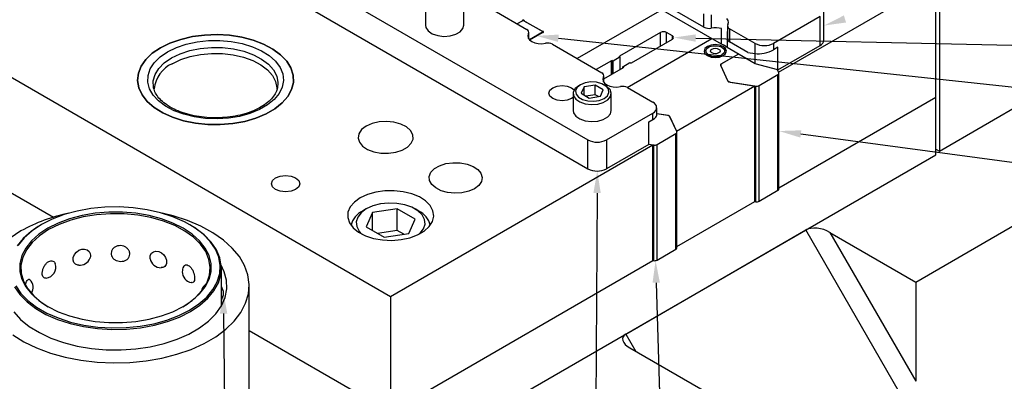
# Model space of a CAD drawing. Header units: inches. Extents: x 1880 to 2363, y -453 to -54.
# Tile 897 of 1056: x 2072.39 to 2079.35, y -72.06 to -69.5. Entities that reach past the tile are written whole.
import ezdxf

# ---------------------------------------------------------------- set-up
doc = ezdxf.new("R2010")
doc.units = ezdxf.units.IN
doc.header["$LTSCALE"] = 0.5
doc.header["$MEASUREMENT"] = 0
for name, color, linetype in [('DIE-M-S', 8, 'Continuous'), ('DIE-M-S2', 1, 'Continuous'), ('DIE-M-S3', 8, 'Continuous'), ('DSS-M-S', 53, 'Continuous'), ('RAI-M-S', 8, 'Continuous'), ('SID-M-S', 105, 'Continuous'), ('SVD-M-S', 8, 'Continuous')]:
    doc.layers.add(name, color=color, linetype=linetype)

msp = doc.modelspace()

# ---------------------------------------------------------------- linework, layer by layer
at = {"layer": 'DIE-M-S', "linetype": 'Continuous', "lineweight": 25}
for p, q in [((2067.86449, -67.32945), (2075.01687, -71.45843)), ((2067.86449, -68.14599), (2072.63336, -70.899)), ((2077.75928, -69.87527), (2078.8706, -69.23372)), ((2078.8706, -70.05026), (2078.8706, -69.23372)), ((2076.93313, -69.43374), (2076.33558, -69.7787)), ((2075.94604, -69.51373), (2075.91132, -69.53378)), ((2075.94818, -69.50977), (2075.94779, -69.51114)), ((2075.9478, -69.51272), (2075.9478, -69.51128)), ((2075.94946, -69.50859), (2075.94818, -69.50977)), ((2075.95143, -69.5078), (2075.94946, -69.50859)), ((2075.95379, -69.50753), (2075.95143, -69.5078)), ((2075.95614, -69.5078), (2075.95379, -69.50753)), ((2075.95812, -69.50859), (2075.95614, -69.5078)), ((2075.9594, -69.50977), (2075.95812, -69.50859)), ((2075.95978, -69.51114), (2075.9594, -69.50977)), ((2075.95978, -69.51128), (2075.95978, -69.51272)), ((2076.08746, -69.58643), (2075.96154, -69.51373)), ((2076.09196, -69.58744), (2076.09196, -69.58902)), ((2076.09433, -69.58766), (2076.09196, -69.58744)), ((2076.09636, -69.5884), (2076.09433, -69.58766)), ((2076.09773, -69.58954), (2076.09636, -69.5884)), ((2076.09821, -69.5909), (2076.09773, -69.58954)), ((2076.09773, -69.59226), (2076.09821, -69.5909)), ((2073.53317, -69.643), (2073.45726, -69.6695)), ((2073.61546, -69.62389), (2073.53317, -69.643)), ((2073.70199, -69.61263), (2073.61546, -69.62389)), ((2073.79053, -69.60954), (2073.70199, -69.61263)), ((2073.87879, -69.61469), (2073.79053, -69.60954)), ((2073.96447, -69.62794), (2073.87879, -69.61469)), ((2074.04536, -69.64896), (2073.96447, -69.62794)), ((2074.11936, -69.67719), (2074.04536, -69.64896)), ((2075.99934, -69.64625), (2076.08746, -69.59537)), ((2076.09196, -69.59436), (2076.09433, -69.59414)), ((2076.09433, -69.59414), (2076.09636, -69.5934)), ((2076.09636, -69.5934), (2076.09773, -69.59226)), ((2076.68906, -69.98285), (2077.28669, -69.63784)), ((2073.38969, -69.70267), (2073.33222, -69.74168)), ((2073.45726, -69.6695), (2073.38969, -69.70267)), ((2074.18456, -69.71192), (2074.11936, -69.67719)), ((2074.23926, -69.75223), (2074.18456, -69.71192)), ((2077.23845, -69.70815), (2077.23243, -69.72561)), ((2077.23243, -69.72561), (2077.23845, -69.74306)), ((2077.25557, -69.69336), (2077.23845, -69.70815)), ((2077.2812, -69.68347), (2077.25557, -69.69336)), ((2077.31143, -69.68), (2077.2812, -69.68347)), ((2077.34167, -69.68347), (2077.31143, -69.68)), ((2077.3673, -69.69336), (2077.34167, -69.68347)), ((2077.38442, -69.70815), (2077.3673, -69.69336)), ((2077.39043, -69.72561), (2077.38442, -69.70815)), ((2077.38442, -69.74306), (2077.39043, -69.72561)), ((2073.28633, -69.7855), (2073.25321, -69.83301)), ((2073.33222, -69.74168), (2073.28633, -69.7855)), ((2074.28206, -69.79708), (2074.23926, -69.75223)), ((2074.31184, -69.84531), (2074.28206, -69.79708)), ((2077.23845, -69.74306), (2077.25557, -69.75786)), ((2077.25557, -69.75786), (2077.2812, -69.76774)), ((2077.2812, -69.76774), (2077.31143, -69.77121)), ((2077.31143, -69.77121), (2077.34167, -69.76774)), ((2077.34167, -69.76774), (2077.3673, -69.75786)), ((2077.47584, -69.74704), (2077.35034, -69.81949)), ((2077.3673, -69.75786), (2077.38442, -69.74306)), ((2073.25321, -69.83301), (2073.23372, -69.88296)), ((2074.32782, -69.89568), (2074.31184, -69.84531)), ((2077.34775, -69.82506), (2077.4008, -69.93935)), ((2077.35034, -69.82174), (2077.35034, -69.81949)), ((2077.75928, -69.87527), (2077.75111, -69.85766)), ((2073.23372, -69.88296), (2073.22837, -69.93408)), ((2073.22837, -69.93408), (2073.23728, -69.98502)), ((2074.32961, -69.94688), (2074.32782, -69.89568)), ((2073.23728, -69.98502), (2073.26024, -70.03449)), ((2074.29076, -70.04647), (2074.31715, -69.99758)), ((2074.31715, -69.99758), (2074.32961, -69.94688)), ((2077.03804, -70.29164), (2077.5919, -69.9719)), ((2077.40787, -69.94343), (2077.5919, -69.9719)), ((2077.5919, -70.78844), (2077.5919, -69.9719)), ((2073.26024, -70.03449), (2073.29665, -70.08118)), ((2074.25113, -70.09228), (2074.29076, -70.04647)), ((2077.76163, -70.69046), (2078.8706, -70.05026)), ((2073.29665, -70.08118), (2073.34555, -70.1239)), ((2073.34555, -70.1239), (2073.4057, -70.16154)), ((2074.13655, -70.17004), (2074.19928, -70.13383)), ((2074.19928, -70.13383), (2074.25113, -70.09228)), ((2073.4057, -70.16154), (2073.47553, -70.19312)), ((2073.47553, -70.19312), (2073.55322, -70.21783)), ((2073.98523, -70.22285), (2074.06458, -70.19997)), ((2074.06458, -70.19997), (2074.13655, -70.17004)), ((2076.98165, -70.18132), (2076.89807, -70.16839)), ((2076.98165, -70.18235), (2076.98165, -70.18132)), ((2076.98872, -70.1854), (2077.03804, -70.29164)), ((2076.98872, -70.18701), (2076.98872, -70.1854)), ((2073.55322, -70.21783), (2073.63678, -70.23502)), ((2073.63678, -70.23502), (2073.72403, -70.24425)), ((2073.72403, -70.24425), (2073.81272, -70.24528)), ((2073.81272, -70.24528), (2073.90054, -70.23808)), ((2073.90054, -70.23808), (2073.98523, -70.22285)), ((2074.81154, -70.2807), (2074.79206, -70.30922)), ((2074.84363, -70.25627), (2074.81154, -70.2807)), ((2074.88595, -70.23775), (2074.84363, -70.25627)), ((2074.93535, -70.2265), (2074.88595, -70.23775)), ((2074.98817, -70.22337), (2074.93535, -70.2265)), ((2075.04051, -70.22858), (2074.98817, -70.22337)), ((2075.08847, -70.24174), (2075.04051, -70.22858)), ((2075.12849, -70.26189), (2075.08847, -70.24174)), ((2075.15762, -70.28752), (2075.12849, -70.26189)), ((2074.79206, -70.30922), (2074.78663, -70.33972)), ((2074.78663, -70.33972), (2074.79565, -70.36993)), ((2075.17368, -70.31675), (2075.15762, -70.28752)), ((2075.16292, -70.37717), (2075.17549, -70.34738)), ((2075.17549, -70.34738), (2075.17368, -70.31675)), ((2074.79565, -70.36993), (2074.81846, -70.39761)), ((2074.81846, -70.39761), (2074.85336, -70.42072)), ((2074.85336, -70.42072), (2074.89777, -70.43753)), ((2075.01687, -71.45843), (2076.87065, -70.38827)), ((2075.05305, -70.44059), (2075.09934, -70.42557)), ((2075.09934, -70.42557), (2075.13689, -70.40389)), ((2075.13689, -70.40389), (2075.16292, -70.37717)), ((2076.84121, -70.38371), (2076.87065, -70.38827)), ((2076.87065, -71.20481), (2076.87065, -70.38827)), ((2074.89777, -70.43753), (2074.94838, -70.44681)), ((2074.94838, -70.44681), (2075.00146, -70.44785)), ((2075.00146, -70.44785), (2075.05305, -70.44059)), ((2075.30206, -70.58191), (2075.32709, -70.55621)), ((2075.32709, -70.55621), (2075.3632, -70.53537)), ((2075.3632, -70.53537), (2075.40771, -70.52092)), ((2075.40771, -70.52092), (2075.45732, -70.51394)), ((2075.45732, -70.51394), (2075.50835, -70.51495)), ((2075.50835, -70.51495), (2075.55702, -70.52386)), ((2075.55702, -70.52386), (2075.59972, -70.54003)), ((2075.59972, -70.54003), (2075.63328, -70.56225)), ((2075.63328, -70.56225), (2075.65521, -70.58887)), ((2074.18156, -70.64023), (2074.20335, -70.62141)), ((2074.20335, -70.62141), (2074.23595, -70.60883)), ((2074.23595, -70.60883), (2074.27441, -70.60442)), ((2074.27441, -70.60442), (2074.31287, -70.60883)), ((2074.31287, -70.60883), (2074.34547, -70.62141)), ((2074.34547, -70.62141), (2074.36726, -70.64023)), ((2075.28997, -70.61055), (2075.30206, -70.58191)), ((2075.29172, -70.64001), (2075.28997, -70.61055)), ((2075.65521, -70.58887), (2075.66388, -70.61792)), ((2075.66388, -70.61792), (2075.65866, -70.64724)), ((2074.17391, -70.66244), (2074.18156, -70.64023)), ((2074.18156, -70.68464), (2074.17391, -70.66244)), ((2074.20335, -70.70346), (2074.18156, -70.68464)), ((2074.23595, -70.71604), (2074.20335, -70.70346)), ((2074.34547, -70.70346), (2074.31287, -70.71604)), ((2074.36726, -70.68464), (2074.34547, -70.70346)), ((2074.36726, -70.64023), (2074.37491, -70.66244)), ((2074.37491, -70.66244), (2074.36726, -70.68464)), ((2075.30717, -70.6681), (2075.29172, -70.64001)), ((2075.33517, -70.69275), (2075.30717, -70.6681)), ((2075.37366, -70.71212), (2075.33517, -70.69275)), ((2075.60907, -70.69815), (2075.56839, -70.71596)), ((2075.63993, -70.67467), (2075.60907, -70.69815)), ((2075.65866, -70.64724), (2075.63993, -70.67467)), ((2074.27441, -70.72045), (2074.23595, -70.71604)), ((2074.31287, -70.71604), (2074.27441, -70.72045)), ((2074.80156, -70.76265), (2074.76031, -70.79228)), ((2074.85288, -70.73883), (2074.80156, -70.76265)), ((2074.91187, -70.72195), (2074.85288, -70.73883)), ((2074.97577, -70.71277), (2074.91187, -70.72195)), ((2075.04159, -70.71174), (2074.97577, -70.71277)), ((2075.10625, -70.71891), (2075.04159, -70.71174)), ((2075.16674, -70.73393), (2075.10625, -70.71891)), ((2075.22021, -70.7561), (2075.16674, -70.73393)), ((2075.26418, -70.7844), (2075.22021, -70.7561)), ((2075.41977, -70.72478), (2075.37366, -70.71212)), ((2075.47009, -70.72979), (2075.41977, -70.72478)), ((2075.52089, -70.72678), (2075.47009, -70.72979)), ((2075.56839, -70.71596), (2075.52089, -70.72678)), ((2074.73105, -70.82633), (2074.71516, -70.86322)), ((2074.76031, -70.79228), (2074.73105, -70.82633)), ((2075.29659, -70.81748), (2075.26418, -70.7844)), ((2075.31592, -70.85382), (2075.29659, -70.81748)), ((2077.04038, -71.10683), (2077.5919, -70.78844)), ((2074.71516, -70.86322), (2074.71338, -70.90121)), ((2074.71338, -70.90121), (2074.72579, -70.93854)), ((2075.31237, -70.92937), (2075.32126, -70.89171)), ((2075.32126, -70.89171), (2075.31592, -70.85382)), ((2074.72579, -70.93854), (2074.7518, -70.97346)), ((2074.7518, -70.97346), (2074.79022, -71.00433)), ((2075.2542, -70.99708), (2075.28967, -70.96505)), ((2075.28967, -70.96505), (2075.31237, -70.92937)), ((2074.79022, -71.00433), (2074.83923, -71.02972)), ((2074.83923, -71.02972), (2074.89655, -71.04843)), ((2074.89655, -71.04843), (2074.95949, -71.05958)), ((2075.09036, -71.05754), (2075.15217, -71.04443)), ((2075.15217, -71.04443), (2075.20764, -71.02396)), ((2075.20764, -71.02396), (2075.2542, -70.99708)), ((2074.95949, -71.05958), (2075.02512, -71.06267)), ((2075.02512, -71.06267), (2075.09036, -71.05754)), ((2075.01687, -72.27497), (2076.87065, -71.20481)), ((2075.01687, -71.45843), (2075.01687, -72.27497)), ((2074.01721, -71.69788), (2075.01687, -72.27497))]:
    msp.add_line(p, q, dxfattribs=at)
for centre, radius, start, end in [((2075.94486, -69.51104), 0.00294, 293.766189, 358.176454), ((2075.96272, -69.51104), 0.00294, 181.823546, 246.233811), ((2076.09157, -69.57868), 0.00877, 242.086453, 272.549483), ((2076.09157, -69.60312), 0.00877, 87.450517, 117.913547), ((2077.3519, -69.8236), 0.0044, 110.742075, 199.461002), ((2077.40842, -69.93432), 0.00913, 213.438879, 266.566498), ((2076.98111, -70.19043), 0.00913, 33.438879, 86.566498)]:
    msp.add_arc(centre, radius, start, end, dxfattribs=at)
at = {"layer": 'DIE-M-S2', "linetype": 'Continuous', "lineweight": 25}
for p, q in [((2076.93313, -69.43374), (2076.33558, -69.7787)), ((2075.95379, -69.50926), (2075.91132, -69.53378)), ((2075.95379, -69.50926), (2075.91132, -69.53378)), ((2076.09521, -69.5909), (2075.95379, -69.50926)), ((2076.09521, -69.5909), (2075.95379, -69.50926)), ((2076.09521, -69.5909), (2075.99934, -69.64625)), ((2076.09521, -69.5909), (2075.99934, -69.64625)), ((2076.09521, -69.5909), (2076.09521, -69.5939)), ((2076.09521, -69.5909), (2076.09521, -69.5939)), ((2076.92462, -69.59442), (2076.63541, -69.76137)), ((2076.68906, -69.98285), (2077.28669, -69.63784)), ((2076.71915, -69.80971), (2077.00836, -69.64276)), ((2076.92462, -69.6911), (2076.92462, -69.59442)), ((2077.00836, -69.61827), (2076.96704, -69.59442)), ((2076.96704, -69.66661), (2076.96704, -69.59442)), ((2077.00836, -69.64276), (2077.00836, -69.61827)), ((2076.57884, -69.79403), (2076.47049, -69.85658)), ((2076.57884, -69.89071), (2076.57884, -69.79403)), ((2076.58945, -69.79607), (2076.58591, -69.79403)), ((2076.58591, -69.88663), (2076.58591, -69.79403)), ((2076.63895, -69.7675), (2076.58945, -69.79607)), ((2076.58945, -69.88459), (2076.58945, -69.79607)), ((2076.63541, -69.76545), (2076.63541, -69.76137)), ((2076.63541, -69.76545), (2076.63895, -69.7675)), ((2076.63895, -69.85602), (2076.63895, -69.7675)), ((2077.47584, -69.74704), (2077.35646, -69.81595)), ((2076.52454, -69.92206), (2076.66258, -69.84237)), ((2076.65905, -69.83625), (2076.70854, -69.80767)), ((2076.66258, -69.83829), (2076.65905, -69.83625)), ((2076.65905, -69.84441), (2076.65905, -69.83625)), ((2076.66258, -69.84237), (2076.66258, -69.83829)), ((2076.70854, -69.80767), (2076.71208, -69.80971)), ((2077.34914, -69.82616), (2077.34914, -69.82806)), ((2077.34999, -69.82989), (2077.39856, -69.93452)), ((2077.76078, -69.87849), (2077.75111, -69.85766)), ((2077.62163, -69.96903), (2077.75431, -69.89243)), ((2077.75431, -70.70897), (2077.75431, -69.89243)), ((2077.76163, -70.69877), (2077.76163, -69.88223)), ((2077.41623, -69.94473), (2077.59748, -69.97276)), ((2077.59748, -70.7893), (2077.59748, -69.97276)), ((2077.62163, -70.78557), (2077.62163, -69.96903)), ((2076.97329, -70.18002), (2076.89807, -70.16839)), ((2077.03953, -70.29486), (2076.99097, -70.19023)), ((2076.90038, -70.3854), (2077.03306, -70.3088)), ((2077.03306, -71.12534), (2077.03306, -70.3088)), ((2077.04038, -71.11514), (2077.04038, -70.2986)), ((2076.84121, -70.38371), (2076.87623, -70.38913)), ((2076.87623, -71.20567), (2076.87623, -70.38913)), ((2076.90038, -71.20194), (2076.90038, -70.3854)), ((2077.62163, -70.78557), (2077.75431, -70.70897)), ((2077.5919, -70.78844), (2077.59748, -70.7893)), ((2076.90038, -71.20194), (2077.03306, -71.12534)), ((2076.87065, -71.20481), (2076.87623, -71.20567))]:
    msp.add_line(p, q, dxfattribs=at)
for centre, radius, start, end in [((2076.94583, -69.63536), 0.04611, 62.609672, 117.390328), ((2077.00371, -69.63051), 0.0131, 290.783421, 69.216579), ((2076.58238, -69.80085), 0.00769, 62.609672, 117.390328), ((2076.63618, -69.76341), 0.00218, 110.783421, 249.216579), ((2076.66181, -69.84033), 0.00218, 290.783421, 69.216579), ((2076.71561, -69.80289), 0.00769, 242.609672, 297.390328), ((2077.36036, -69.82623), 0.01099, 110.742075, 199.461002), ((2077.4176, -69.92195), 0.02282, 213.438879, 266.566498), ((2077.75042, -69.88215), 0.01099, 290.742075, 19.461002), ((2077.60399, -69.93494), 0.03838, 260.228903, 297.357175), ((2076.97192, -70.20281), 0.02282, 33.438879, 86.566498), ((2077.02917, -70.29852), 0.01099, 290.742075, 19.461002), ((2076.88274, -70.35131), 0.03838, 260.228903, 297.357175), ((2077.74907, -70.69748), 0.01263, 294.525062, 354.154797), ((2077.60399, -70.75148), 0.03838, 260.228903, 297.357175), ((2077.02782, -71.11385), 0.01263, 294.525062, 354.154797), ((2076.88274, -71.16785), 0.03838, 260.228903, 297.357175)]:
    msp.add_arc(centre, radius, start, end, dxfattribs=at)
at = {"layer": 'DIE-M-S3', "linetype": 'Continuous', "lineweight": 25}
for p, q in [((2067.86449, -68.14599), (2072.63336, -70.899)), ((2078.89535, -69.27937), (2078.89535, -70.432)), ((2077.24468, -69.72285), (2077.25269, -69.70709)), ((2077.24872, -69.73911), (2077.24468, -69.72285)), ((2077.25269, -69.70709), (2077.27132, -69.69468)), ((2077.27132, -69.69468), (2077.29721, -69.68785)), ((2077.27797, -69.72561), (2077.28052, -69.71821)), ((2077.28052, -69.733), (2077.27797, -69.72561)), ((2077.28052, -69.71821), (2077.28777, -69.71195)), ((2077.28777, -69.71195), (2077.29863, -69.70776)), ((2077.29721, -69.68785), (2077.32566, -69.68785)), ((2077.29863, -69.70776), (2077.31143, -69.70629)), ((2077.31143, -69.70629), (2077.32424, -69.70776)), ((2077.32424, -69.70776), (2077.3351, -69.71195)), ((2077.32566, -69.68785), (2077.35154, -69.69468)), ((2077.3351, -69.71195), (2077.34235, -69.71821)), ((2077.34235, -69.71821), (2077.3449, -69.72561)), ((2077.3449, -69.72561), (2077.34235, -69.733)), ((2077.35154, -69.69468), (2077.37018, -69.70709)), ((2077.37018, -69.70709), (2077.37819, -69.72285)), ((2077.37819, -69.72285), (2077.37414, -69.73911)), ((2077.26411, -69.75293), (2077.24872, -69.73911)), ((2077.28777, -69.73927), (2077.28052, -69.733)), ((2077.29863, -69.74346), (2077.28777, -69.73927)), ((2077.31143, -69.74493), (2077.29863, -69.74346)), ((2077.32424, -69.74346), (2077.31143, -69.74493)), ((2077.3351, -69.73927), (2077.32424, -69.74346)), ((2077.34235, -69.733), (2077.3351, -69.73927)), ((2077.37414, -69.73911), (2077.35876, -69.75293)), ((2078.89535, -70.432), (2079.79691, -69.91154)), ((2077.76163, -70.69046), (2078.8706, -70.05026)), ((2078.8706, -70.45853), (2078.8706, -70.05026)), ((2078.8706, -70.41771), (2078.89535, -70.432)), ((2075.01687, -72.68324), (2078.8706, -70.45853)), ((2077.04038, -71.10683), (2077.5919, -70.78844)), ((2075.01687, -72.27497), (2076.87065, -71.20481)), ((2074.01721, -71.69788), (2075.01687, -72.27497))]:
    msp.add_line(p, q, dxfattribs=at)
msp.add_arc((2077.31143, -69.66159), 0.10287, 242.609672, 297.390328, dxfattribs=at)
msp.add_open_spline([(2077.25832, -69.7592), (2077.25848, -69.75885), (2077.25921, -69.75724), (2077.26133, -69.75489), (2077.2632, -69.75357), (2077.26411, -69.75293)], degree=3, knots=[0, 0, 0, 0, 0.1254609, 0.5797622, 1, 1, 1, 1], dxfattribs=at)
at = {"layer": 'DSS-M-S', "linetype": 'Continuous', "lineweight": 25}
for p, q in [((2078.72918, -71.35658), (2082.97182, -68.90736)), ((2073.45726, -69.6695), (2073.53317, -69.643)), ((2073.53317, -69.643), (2073.61546, -69.62389)), ((2073.61546, -69.62389), (2073.70199, -69.61263)), ((2073.64866, -69.66106), (2073.72859, -69.65213)), ((2073.70199, -69.61263), (2073.79053, -69.60954)), ((2073.72859, -69.65213), (2073.80998, -69.65114)), ((2073.79053, -69.60954), (2073.87879, -69.61469)), ((2073.80998, -69.65114), (2073.8905, -69.65809)), ((2073.87879, -69.61469), (2073.96447, -69.62794)), ((2073.8905, -69.65809), (2073.96782, -69.67281)), ((2073.96447, -69.62794), (2074.04536, -69.64896)), ((2074.04536, -69.64896), (2074.11936, -69.67719)), ((2073.33222, -69.74168), (2073.38969, -69.70267)), ((2073.38969, -69.70267), (2073.45726, -69.6695)), ((2073.44003, -69.73173), (2073.50227, -69.70144)), ((2073.50227, -69.70144), (2073.57249, -69.67765)), ((2073.52817, -69.74486), (2073.59697, -69.72233)), ((2073.57249, -69.67765), (2073.64866, -69.66106)), ((2073.59697, -69.72233), (2073.67163, -69.70724)), ((2073.67163, -69.70724), (2073.74976, -69.7001)), ((2073.74976, -69.7001), (2073.82884, -69.70112)), ((2073.82884, -69.70112), (2073.90633, -69.71028)), ((2073.90633, -69.71028), (2073.97974, -69.72728)), ((2073.96782, -69.67281), (2074.03972, -69.69485)), ((2073.97974, -69.72728), (2074.04672, -69.75158)), ((2074.03972, -69.69485), (2074.10413, -69.72359)), ((2074.10413, -69.72359), (2074.1592, -69.75821)), ((2074.11936, -69.67719), (2074.18456, -69.71192)), ((2074.18456, -69.71192), (2074.23926, -69.75223)), ((2073.25321, -69.83301), (2073.28633, -69.7855)), ((2073.28633, -69.7855), (2073.33222, -69.74168)), ((2073.34635, -69.8082), (2073.38755, -69.76767)), ((2073.38755, -69.76767), (2073.44003, -69.73173)), ((2073.41675, -69.80918), (2073.46745, -69.77413)), ((2073.46745, -69.77413), (2073.52817, -69.74486)), ((2073.47321, -69.81518), (2073.53281, -69.78646)), ((2073.53281, -69.78646), (2073.60034, -69.76434)), ((2073.60034, -69.76434), (2073.67362, -69.74953)), ((2073.67362, -69.74953), (2073.7503, -69.74252)), ((2073.7503, -69.74252), (2073.82792, -69.74353)), ((2073.82792, -69.74353), (2073.90399, -69.75252)), ((2073.90399, -69.75252), (2073.97605, -69.76921)), ((2073.97605, -69.76921), (2074.04179, -69.79305)), ((2074.04179, -69.79305), (2074.09909, -69.82329)), ((2074.04672, -69.75158), (2074.10511, -69.78239)), ((2074.10511, -69.78239), (2074.15303, -69.81872)), ((2074.1592, -69.75821), (2074.20335, -69.7977)), ((2074.20335, -69.7977), (2074.2353, -69.84092)), ((2074.23926, -69.75223), (2074.28206, -69.79708)), ((2074.28206, -69.79708), (2074.31184, -69.84531)), ((2073.23372, -69.88296), (2073.25321, -69.83301)), ((2073.30215, -69.89831), (2073.31761, -69.85217)), ((2073.31761, -69.85217), (2073.34635, -69.8082)), ((2073.35159, -69.892), (2073.37772, -69.8489)), ((2073.37772, -69.8489), (2073.41675, -69.80918)), ((2074.09909, -69.82329), (2074.14613, -69.85895)), ((2074.14613, -69.85895), (2074.18138, -69.89889)), ((2074.15303, -69.81872), (2074.18894, -69.85941)), ((2074.18894, -69.85941), (2074.21169, -69.90314)), ((2074.2353, -69.84092), (2074.25414, -69.88665)), ((2074.31184, -69.84531), (2074.32782, -69.89568)), ((2073.22837, -69.93408), (2073.23372, -69.88296)), ((2073.23728, -69.98502), (2073.22837, -69.93408)), ((2073.30042, -69.9453), (2073.30215, -69.89831)), ((2073.33922, -69.9371), (2073.35159, -69.892)), ((2073.34099, -69.98275), (2073.33922, -69.9371)), ((2074.18138, -69.89889), (2074.2037, -69.94181)), ((2074.21169, -69.90314), (2074.22054, -69.94852)), ((2074.25932, -69.93355), (2074.25069, -69.98028)), ((2074.25414, -69.88665), (2074.25932, -69.93355)), ((2074.32782, -69.89568), (2074.32961, -69.94688)), ((2073.26024, -70.03449), (2073.23728, -69.98502)), ((2073.31247, -69.99178), (2073.30042, -69.9453)), ((2073.33796, -70.03642), (2073.31247, -69.99178)), ((2073.34166, -69.98599), (2073.34099, -69.98275)), ((2073.34309, -69.99198), (2073.34166, -69.98599)), ((2074.2037, -69.94181), (2074.2124, -69.98635)), ((2074.2124, -69.98635), (2074.21251, -69.99196)), ((2074.22054, -69.94852), (2074.2166, -69.98866)), ((2074.25069, -69.98028), (2074.22851, -70.0255)), ((2074.31715, -69.99758), (2074.29076, -70.04647)), ((2074.32961, -69.94688), (2074.31715, -69.99758)), ((2073.29665, -70.08118), (2073.26024, -70.03449)), ((2073.37614, -70.07793), (2073.33796, -70.03642)), ((2073.42593, -70.11511), (2073.37614, -70.07793)), ((2074.19341, -70.06791), (2074.1464, -70.10628)), ((2074.22851, -70.0255), (2074.19341, -70.06791)), ((2074.29076, -70.04647), (2074.25113, -70.09228)), ((2073.34555, -70.1239), (2073.29665, -70.08118)), ((2073.4057, -70.16154), (2073.34555, -70.1239)), ((2073.48589, -70.1469), (2073.42593, -70.11511)), ((2073.55429, -70.17239), (2073.48589, -70.1469)), ((2074.08883, -70.13951), (2074.02237, -70.16665)), ((2074.1464, -70.10628), (2074.08883, -70.13951)), ((2074.19928, -70.13383), (2074.13655, -70.17004)), ((2074.25113, -70.09228), (2074.19928, -70.13383)), ((2073.47553, -70.19312), (2073.4057, -70.16154)), ((2073.55322, -70.21783), (2073.47553, -70.19312)), ((2073.62917, -70.19083), (2073.55429, -70.17239)), ((2073.70838, -70.20171), (2073.62917, -70.19083)), ((2073.78962, -70.2047), (2073.70838, -70.20171)), ((2073.87058, -70.19972), (2073.78962, -70.2047)), ((2073.94891, -70.18691), (2073.87058, -70.19972)), ((2074.02237, -70.16665), (2073.94891, -70.18691)), ((2074.06458, -70.19997), (2073.98523, -70.22285)), ((2074.13655, -70.17004), (2074.06458, -70.19997)), ((2073.63678, -70.23502), (2073.55322, -70.21783)), ((2073.72403, -70.24425), (2073.63678, -70.23502)), ((2073.81272, -70.24528), (2073.72403, -70.24425)), ((2073.90054, -70.23808), (2073.81272, -70.24528)), ((2073.98523, -70.22285), (2073.90054, -70.23808)), ((2072.89709, -70.83831), (2072.8008, -70.85595)), ((2072.99664, -70.8284), (2072.89709, -70.83831)), ((2073.0976, -70.82641), (2072.99664, -70.8284)), ((2073.19809, -70.83237), (2073.0976, -70.82641)), ((2073.29624, -70.84618), (2073.19809, -70.83237)), ((2072.6251, -70.91298), (2072.54896, -70.95131)), ((2072.70957, -70.881), (2072.6251, -70.91298)), ((2072.7478, -70.91034), (2072.66652, -70.9405)), ((2072.8008, -70.85595), (2072.70957, -70.881)), ((2072.83568, -70.88717), (2072.7478, -70.91034)), ((2072.84469, -70.89653), (2072.75548, -70.91954)), ((2072.92839, -70.87146), (2072.83568, -70.88717)), ((2072.93876, -70.88127), (2072.84469, -70.89653)), ((2073.02402, -70.86352), (2072.92839, -70.87146)), ((2073.03567, -70.87408), (2072.93876, -70.88127)), ((2073.12064, -70.86352), (2073.02402, -70.86352)), ((2073.13337, -70.87511), (2073.03567, -70.87408)), ((2073.21627, -70.87146), (2073.12064, -70.86352)), ((2073.22976, -70.88434), (2073.13337, -70.87511)), ((2073.30897, -70.88717), (2073.21627, -70.87146)), ((2073.3228, -70.90158), (2073.22976, -70.88434)), ((2073.39021, -70.86758), (2073.29624, -70.84618)), ((2073.39686, -70.91034), (2073.30897, -70.88717)), ((2073.4105, -70.92645), (2073.3228, -70.90158)), ((2073.47827, -70.89616), (2073.39021, -70.86758)), ((2073.47814, -70.9405), (2073.39686, -70.91034)), ((2073.48042, -70.89006), (2073.40141, -70.87072)), ((2073.55876, -70.9314), (2073.47827, -70.89616)), ((2073.58206, -70.92274), (2073.48042, -70.89006)), ((2072.5262, -70.96478), (2072.47629, -70.99895)), ((2072.54896, -70.95131), (2072.48257, -70.99526)), ((2072.5935, -70.97702), (2072.53023, -71.01918)), ((2072.66652, -70.9405), (2072.5935, -70.97702)), ((2072.67302, -70.9498), (2072.59907, -70.98667)), ((2072.75548, -70.91954), (2072.67302, -70.9498)), ((2073.49099, -70.95842), (2073.4105, -70.92645)), ((2073.55116, -70.97702), (2073.47814, -70.9405)), ((2073.56256, -70.99683), (2073.49099, -70.95842)), ((2073.61443, -71.01918), (2073.55116, -70.97702)), ((2073.6302, -70.97263), (2073.55876, -70.9314)), ((2073.67596, -70.96239), (2073.58206, -70.92274)), ((2073.63613, -70.97607), (2073.59855, -70.95297)), ((2073.69124, -71.0191), (2073.6302, -70.97263)), ((2073.69782, -71.02304), (2073.63613, -70.97607)), ((2073.76072, -71.00839), (2073.67596, -70.96239)), ((2072.4042, -70.99633), (2072.32715, -71.04665)), ((2072.4203, -71.04823), (2072.37645, -71.10146)), ((2072.42716, -71.04403), (2072.38378, -71.09669)), ((2072.47629, -70.99895), (2072.4203, -71.04823)), ((2072.48257, -70.99526), (2072.42716, -71.04403)), ((2072.53023, -71.01918), (2072.478, -71.0661)), ((2072.5352, -71.02936), (2072.48279, -71.07696)), ((2072.59907, -70.98667), (2072.5352, -71.02936)), ((2073.62368, -71.04084), (2073.56256, -70.99683)), ((2073.66666, -71.0661), (2073.61443, -71.01918)), ((2073.67305, -71.08951), (2073.62368, -71.04084)), ((2073.74075, -71.06993), (2073.69124, -71.0191)), ((2073.74786, -71.07441), (2073.69782, -71.02304)), ((2073.83504, -71.06006), (2073.76072, -71.00839)), ((2076.67857, -71.72396), (2077.95137, -70.9892)), ((2078.65847, -72.21394), (2077.95137, -70.9892)), ((2078.12208, -71.00611), (2078.72918, -71.35658)), ((2078.12208, -71.00611), (2078.72918, -72.05765)), ((2072.43786, -71.11683), (2072.41064, -71.17035)), ((2072.478, -71.0661), (2072.43786, -71.11683)), ((2072.48279, -71.07696), (2072.44294, -71.12846)), ((2073.7068, -71.11683), (2073.66666, -71.0661)), ((2073.70961, -71.14182), (2073.67305, -71.08951)), ((2073.73402, -71.17035), (2073.7068, -71.11683)), ((2073.77781, -71.12418), (2073.74075, -71.06993)), ((2073.78531, -71.12924), (2073.74786, -71.07441)), ((2073.8978, -71.11661), (2073.83504, -71.06006)), ((2073.94804, -71.17718), (2073.8978, -71.11661)), ((2072.41064, -71.17035), (2072.39689, -71.22556)), ((2072.4165, -71.18277), (2072.40404, -71.23871)), ((2072.44294, -71.12846), (2072.4165, -71.18277)), ((2072.77226, -71.20236), (2072.7734, -71.18297)), ((2072.7734, -71.18297), (2072.78148, -71.16295)), ((2072.78148, -71.16295), (2072.79562, -71.14505)), ((2072.79562, -71.14505), (2072.81398, -71.13176)), ((2072.81398, -71.13176), (2072.8342, -71.12454)), ((2072.8342, -71.12454), (2072.85411, -71.12381)), ((2072.85411, -71.12381), (2072.87182, -71.12936)), ((2072.87182, -71.12936), (2072.88562, -71.14057)), ((2072.88562, -71.14057), (2072.89381, -71.15639)), ((2072.89381, -71.15639), (2072.89544, -71.16865)), ((2072.89544, -71.16865), (2072.89544, -71.16865)), ((2073.31613, -71.18789), (2073.31732, -71.16911)), ((2073.31734, -71.19192), (2073.31613, -71.18789)), ((2073.31732, -71.16911), (2073.32568, -71.15331)), ((2073.32568, -71.15331), (2073.34006, -71.14275)), ((2073.34006, -71.14275), (2073.35829, -71.13885)), ((2073.35829, -71.13885), (2073.37783, -71.14185)), ((2073.37783, -71.14185), (2073.39651, -71.15105)), ((2073.39651, -71.15105), (2073.4127, -71.16531)), ((2073.4127, -71.16531), (2073.42503, -71.18323)), ((2073.42503, -71.18323), (2073.43223, -71.20301)), ((2073.7326, -71.19665), (2073.70961, -71.14182)), ((2073.74777, -71.22556), (2073.73402, -71.17035)), ((2073.80172, -71.18084), (2073.77781, -71.12418)), ((2073.80948, -71.1865), (2073.78531, -71.12924)), ((2073.81205, -71.23886), (2073.80172, -71.18084)), ((2073.81992, -71.24513), (2073.80948, -71.1865)), ((2073.98501, -71.24086), (2073.94804, -71.17718)), ((2072.39689, -71.22556), (2072.39689, -71.28133)), ((2072.40404, -71.23871), (2072.40583, -71.29511)), ((2072.77787, -71.21872), (2072.77226, -71.20236)), ((2072.7893, -71.23049), (2072.77787, -71.21872)), ((2072.80521, -71.23689), (2072.7893, -71.23049)), ((2072.81262, -71.23718), (2072.80521, -71.23689)), ((2073.43223, -71.20301), (2073.43367, -71.21606)), ((2073.43367, -71.21606), (2073.43367, -71.21606)), ((2073.74151, -71.25282), (2073.7326, -71.19665)), ((2073.73616, -71.30914), (2073.74151, -71.25282)), ((2073.74777, -71.28133), (2073.74777, -71.22556)), ((2073.80861, -71.29714), (2073.81205, -71.23886)), ((2073.81644, -71.30403), (2073.81992, -71.24513)), ((2073.84122, -71.28406), (2073.81944, -71.2385)), ((2073.82036, -71.52397), (2073.82036, -71.25987)), ((2074.00815, -71.30667), (2073.98501, -71.24086)), ((2072.39689, -71.28133), (2072.41064, -71.33654)), ((2072.40583, -71.29511), (2072.42182, -71.35076)), ((2073.71666, -71.36441), (2073.73616, -71.30914)), ((2073.73402, -71.33654), (2073.74777, -71.28133)), ((2073.79144, -71.35461), (2073.80861, -71.29714)), ((2073.79909, -71.36212), (2073.81644, -71.30403)), ((2073.85698, -71.3441), (2073.84122, -71.28406)), ((2074.0171, -71.37363), (2074.00815, -71.30667)), ((2072.35935, -71.39051), (2072.3968, -71.44534)), ((2072.36685, -71.3827), (2072.40391, -71.43696)), ((2072.41064, -71.33654), (2072.43786, -71.39006)), ((2072.42182, -71.35076), (2072.45167, -71.40447)), ((2072.43786, -71.39006), (2072.478, -71.44079)), ((2073.66666, -71.44079), (2073.7068, -71.39006)), ((2073.68342, -71.41746), (2073.71666, -71.36441)), ((2073.7068, -71.39006), (2073.73402, -71.33654)), ((2073.76088, -71.4102), (2073.79144, -71.35461)), ((2073.76821, -71.41829), (2073.79909, -71.36212)), ((2073.85874, -71.40481), (2073.85698, -71.3441)), ((2074.01173, -71.44072), (2074.0171, -71.37363)), ((2074.01721, -72.79651), (2074.01721, -71.38203)), ((2078.72918, -71.35658), (2078.72918, -72.05765)), ((2072.3968, -71.44534), (2072.44684, -71.49671)), ((2072.40391, -71.43696), (2072.45342, -71.48779)), ((2072.45167, -71.40447), (2072.49475, -71.45509)), ((2072.478, -71.44079), (2072.53023, -71.48771)), ((2072.49475, -71.45509), (2072.55015, -71.50156)), ((2073.57887, -71.51241), (2073.63717, -71.46714)), ((2073.61443, -71.48771), (2073.66666, -71.44079)), ((2073.63717, -71.46714), (2073.68342, -71.41746)), ((2073.66209, -71.51162), (2073.71749, -71.46286)), ((2073.71749, -71.46286), (2073.76088, -71.4102)), ((2073.72436, -71.47152), (2073.76821, -71.41829)), ((2073.82037, -71.52394), (2073.84647, -71.46512)), ((2073.84647, -71.46512), (2073.85874, -71.40481)), ((2073.99211, -71.50692), (2074.01173, -71.44072)), ((2072.44684, -71.49671), (2072.50853, -71.54367)), ((2072.45342, -71.48779), (2072.51446, -71.53426)), ((2072.51446, -71.53426), (2072.58589, -71.57549)), ((2072.53023, -71.48771), (2072.5935, -71.52987)), ((2072.55015, -71.50156), (2072.59622, -71.53143)), ((2072.5935, -71.52987), (2072.66652, -71.56639)), ((2073.47814, -71.56639), (2073.55116, -71.52987)), ((2073.54843, -71.53143), (2073.57887, -71.51241)), ((2073.55116, -71.52987), (2073.61443, -71.48771)), ((2073.5957, -71.55558), (2073.66209, -71.51162)), ((2073.60127, -71.56522), (2073.66836, -71.5208)), ((2073.66836, -71.5208), (2073.72436, -71.47152)), ((2073.78094, -71.58024), (2073.82037, -71.52394)), ((2073.95856, -71.57122), (2073.99211, -71.50692)), ((2072.35265, -71.56646), (2072.40165, -71.62019)), ((2072.50853, -71.54367), (2072.58072, -71.58535)), ((2072.58072, -71.58535), (2072.66207, -71.62096)), ((2072.58589, -71.57549), (2072.66639, -71.61073)), ((2072.66652, -71.56639), (2072.7478, -71.59655)), ((2072.7478, -71.59655), (2072.83568, -71.61972)), ((2073.30897, -71.61972), (2073.39686, -71.59655)), ((2073.39686, -71.59655), (2073.47814, -71.56639)), ((2073.43509, -71.62589), (2073.51956, -71.59391)), ((2073.43895, -71.63628), (2073.52432, -71.60396)), ((2073.51956, -71.59391), (2073.5957, -71.55558)), ((2073.52432, -71.60396), (2073.60127, -71.56522)), ((2073.72885, -71.63299), (2073.78094, -71.58024)), ((2073.91157, -71.63266), (2073.95856, -71.57122)), ((2072.40165, -71.62019), (2072.46262, -71.66967)), ((2072.46262, -71.66967), (2072.53447, -71.71401)), ((2072.66207, -71.62096), (2072.75106, -71.64985)), ((2072.66639, -71.61073), (2072.75444, -71.63931)), ((2072.75106, -71.64985), (2072.84604, -71.67147)), ((2072.75444, -71.63931), (2072.84842, -71.66071)), ((2072.83568, -71.61972), (2072.92839, -71.63543)), ((2072.84604, -71.67147), (2072.94523, -71.68542)), ((2072.84842, -71.66071), (2072.94657, -71.67452)), ((2072.92839, -71.63543), (2073.02402, -71.64337)), ((2072.94657, -71.67452), (2073.04706, -71.68048)), ((2073.02402, -71.64337), (2073.12064, -71.64337)), ((2073.04706, -71.68048), (2073.14802, -71.67849)), ((2073.12064, -71.64337), (2073.21627, -71.63543)), ((2073.14802, -71.67849), (2073.24757, -71.66858)), ((2073.21627, -71.63543), (2073.30897, -71.61972)), ((2073.24757, -71.66858), (2073.34386, -71.65094)), ((2073.24944, -71.67943), (2073.34675, -71.6616)), ((2073.34386, -71.65094), (2073.43509, -71.62589)), ((2073.34675, -71.6616), (2073.43895, -71.63628)), ((2073.66505, -71.68127), (2073.72885, -71.63299)), ((2073.85185, -71.6903), (2073.91157, -71.63266)), ((2072.3454, -71.7305), (2072.42509, -71.77943)), ((2072.53447, -71.71401), (2072.61592, -71.75244)), ((2072.94523, -71.68542), (2073.04679, -71.69145)), ((2073.04679, -71.69145), (2073.14883, -71.68944)), ((2073.14883, -71.68944), (2073.24944, -71.67943)), ((2073.50705, -71.76104), (2073.59067, -71.7242)), ((2073.59067, -71.7242), (2073.66505, -71.68127)), ((2073.69806, -71.79075), (2073.78032, -71.74326)), ((2073.78032, -71.74326), (2073.85185, -71.6903)), ((2076.67857, -71.72396), (2076.74927, -71.84642)), ((2072.42509, -71.77943), (2072.51459, -71.82234)), ((2072.61592, -71.75244), (2072.70551, -71.78425)), ((2072.70551, -71.78425), (2072.80165, -71.80889)), ((2072.80165, -71.80889), (2072.90262, -71.82591)), ((2073.21625, -71.82893), (2073.31815, -71.81387)), ((2073.31815, -71.81387), (2073.41566, -71.7911)), ((2073.41566, -71.7911), (2073.50705, -71.76104)), ((2073.60632, -71.83204), (2073.69806, -71.79075)), ((2072.51459, -71.82234), (2072.61255, -71.85857)), ((2072.61255, -71.85857), (2072.71747, -71.88757)), ((2072.71747, -71.88757), (2072.82778, -71.90892)), ((2072.90262, -71.82591), (2073.00662, -71.83501)), ((2073.00662, -71.83501), (2073.11179, -71.83602)), ((2073.11179, -71.83602), (2073.21625, -71.82893)), ((2073.40005, -71.89364), (2073.50647, -71.86652)), ((2073.50647, -71.86652), (2073.60632, -71.83204)), ((2076.70786, -71.82251), (2077.31497, -72.17299)), ((2072.82778, -71.90892), (2072.94179, -71.92227)), ((2072.94179, -71.92227), (2073.05778, -71.92744)), ((2073.05778, -71.92744), (2073.17399, -71.92434)), ((2073.17399, -71.92434), (2073.28866, -71.91301)), ((2073.28866, -71.91301), (2073.40005, -71.89364))]:
    msp.add_line(p, q, dxfattribs=at)
for centre, radius, start, end in [((2073.56193, -70.01274), 0.21656, 114.184435, 174.495424), ((2072.98144, -72.03403), 1.18745, 101.571665, 119.086039), ((2072.81837, -71.15936), 0.07874, 265.757413, 337.45941), ((2072.57123, -71.25201), 0.07874, 278.670422, 18.559563), ((2073.39405, -71.17677), 0.07874, 191.165498, 270.327009), ((2073.62306, -71.28383), 0.07874, 154.047238, 180), ((2073.62306, -71.28383), 0.07874, 180, 258.415819), ((2072.41074, -71.39468), 0.07874, 327.697943, 43.91347), ((2073.75684, -71.4354), 0.07874, 131.358037, 170.889226), ((2073.75684, -71.4354), 0.07874, 323.771609, 36.228391)]:
    msp.add_arc(centre, radius, start, end, dxfattribs=at)
for centre, start_param, end_param in [((2078.05137, -71.04693), 1.0930997, 2.663896), ((2076.77857, -71.78169), 2.663896, 4.2346924)]:
    msp.add_ellipse(centre, major_axis=(0.12131, -0.0325), ratio=0.5175895, start_param=start_param, end_param=end_param, dxfattribs=at)
for points, knots in [([(2074.21535, -69.98817), (2074.21473, -69.99243), (2074.21246, -70.00803), (2074.19696, -70.03622), (2074.16861, -70.0716), (2074.12775, -70.10519), (2074.07758, -70.1348), (2074.01902, -70.15961), (2073.95363, -70.17885), (2073.88318, -70.19184), (2073.80966, -70.19812), (2073.7352, -70.19747), (2073.66201, -70.18988), (2073.59224, -70.17563), (2073.52797, -70.15523), (2073.47103, -70.12948), (2073.42311, -70.09939), (2073.3851, -70.06618), (2073.35897, -70.03123), (2073.34551, -70.00596), (2073.34373, -69.99265), (2073.3435, -69.99096)], [0, 0, 0, 0, 0.0209664, 0.0767016, 0.1359809, 0.1935179, 0.2504866, 0.307398, 0.364436, 0.4216468, 0.4789932, 0.5364094, 0.5938187, 0.6511211, 0.7082397, 0.7651077, 0.8216968, 0.8780913, 0.9345298, 0.9916719, 1, 1, 1, 1]), ([(2073.17328, -71.15933), (2073.17253, -71.16564), (2073.17103, -71.17827), (2073.15926, -71.19424), (2073.14195, -71.2057), (2073.12069, -71.21147), (2073.09837, -71.21132), (2073.07731, -71.2056), (2073.05946, -71.19487), (2073.04657, -71.17987), (2073.04023, -71.16178), (2073.04152, -71.14243), (2073.05061, -71.12421), (2073.06643, -71.10968), (2073.08682, -71.10087), (2073.10911, -71.09874), (2073.13077, -71.10319), (2073.14979, -71.11349), (2073.16427, -71.12849), (2073.17213, -71.14464), (2073.17295, -71.1551), (2073.17328, -71.15933)], [0, 0, 0, 0, 0.0554579, 0.1109395, 0.1658403, 0.2192081, 0.2711117, 0.3223399, 0.3739729, 0.4268563, 0.4812619, 0.5368274, 0.5927419, 0.6480375, 0.7019377, 0.7542614, 0.8055938, 0.8569812, 0.9093952, 0.9633154, 1, 1, 1, 1]), ([(2072.89544, -71.16865), (2072.89529, -71.17525), (2072.89513, -71.18235), (2072.89115, -71.18898), (2072.89086, -71.18945)], [0, 0, 0, 0, 0.9285763, 1, 1, 1, 1]), ([(2072.58299, -71.32923), (2072.58154, -71.32963), (2072.57526, -71.33137), (2072.56648, -71.32792), (2072.55804, -71.31875), (2072.55405, -71.30322), (2072.55486, -71.28335), (2072.56065, -71.2613), (2072.57096, -71.24007), (2072.58468, -71.22248), (2072.60021, -71.21064), (2072.6159, -71.20546), (2072.62995, -71.20734), (2072.64065, -71.21467), (2072.64388, -71.22333), (2072.6453, -71.22713)], [0, 0, 0, 0, 0.024213, 0.1044406, 0.1866109, 0.2711462, 0.357484, 0.4443641, 0.5302824, 0.6140326, 0.6953332, 0.7750935, 0.8549393, 0.9363803, 1, 1, 1, 1]), ([(2073.43367, -71.21606), (2073.43303, -71.22221), (2073.43177, -71.23453), (2073.42161, -71.2476), (2073.40882, -71.25488), (2073.39848, -71.25479), (2073.39461, -71.25475)], [0, 0, 0, 0, 0.2789989, 0.5581172, 0.8343135, 1, 1, 1, 1]), ([(2073.55304, -71.24976), (2073.55385, -71.24763), (2073.55651, -71.24061), (2073.56599, -71.23521), (2073.57933, -71.23487), (2073.59367, -71.2422), (2073.60699, -71.25562), (2073.61825, -71.27371), (2073.62654, -71.29457), (2073.63093, -71.31386), (2073.63139, -71.32465), (2073.63157, -71.32902)], [0, 0, 0, 0, 0.0559124, 0.1840962, 0.3090452, 0.4303396, 0.5493361, 0.6684602, 0.789964, 0.9149593, 1, 1, 1, 1]), ([(2073.63157, -71.32902), (2073.63116, -71.33505), (2073.63034, -71.34712), (2073.62362, -71.35804), (2073.61571, -71.36267), (2073.60934, -71.36077), (2073.6074, -71.36019)], [0, 0, 0, 0, 0.2921159, 0.584357, 0.8735385, 1, 1, 1, 1]), ([(2072.43696, -71.3719), (2072.43813, -71.36797), (2072.44127, -71.35746), (2072.44807, -71.34521), (2072.45611, -71.33728), (2072.46289, -71.33572), (2072.46584, -71.33931), (2072.46688, -71.34057)], [0, 0, 0, 0, 0.1459156, 0.3903589, 0.6301711, 0.8702404, 1, 1, 1, 1])]:
    msp.add_open_spline(points, degree=3, knots=knots, dxfattribs=at)
at = {"layer": 'RAI-M-S', "linetype": 'Continuous', "lineweight": 25}
for p, q in [((2073.92644, -68.9186), (2076.41122, -70.35302)), ((2073.92644, -69.12273), (2076.41122, -70.55716)), ((2077.23129, -69.55678), (2076.88261, -69.35549)), ((2075.73695, -69.43311), (2075.97957, -69.57317)), ((2077.35589, -69.67779), (2076.86393, -69.39379)), ((2078.07908, -69.64801), (2078.07908, -69.44387)), ((2077.23129, -69.55678), (2077.23129, -69.46288)), ((2077.2822, -69.4699), (2077.2822, -69.5638)), ((2077.40286, -69.50886), (2077.39347, -69.49498)), ((2077.40536, -69.52369), (2077.40286, -69.50886)), ((2078.05185, -69.48184), (2077.72375, -69.67124)), ((2078.05185, -69.68597), (2078.05185, -69.48184)), ((2077.35589, -69.67779), (2077.35589, -69.56756)), ((2077.39426, -69.58971), (2077.39426, -69.69994)), ((2077.39829, -69.59462), (2077.39426, -69.58971)), ((2077.39829, -69.54733), (2077.39829, -69.64123)), ((2077.40077, -69.53835), (2077.40536, -69.52369)), ((2077.59223, -69.67124), (2077.41294, -69.56774)), ((2077.41294, -69.56774), (2077.41294, -69.66164)), ((2075.99173, -69.60256), (2075.98715, -69.61722)), ((2075.98715, -69.61722), (2075.98964, -69.63205)), ((2075.98964, -69.63205), (2075.99903, -69.64593)), ((2075.99173, -69.63632), (2075.99173, -69.60256)), ((2075.99421, -69.64019), (2075.99421, -69.59358)), ((2075.99903, -69.64593), (2076.0146, -69.65781)), ((2076.0146, -69.65781), (2076.03518, -69.6668)), ((2076.03518, -69.6668), (2076.05922, -69.67222)), ((2076.05922, -69.67222), (2076.08491, -69.67366)), ((2076.08491, -69.67366), (2076.11031, -69.67101)), ((2076.16121, -69.67804), (2076.5099, -69.87933)), ((2077.59438, -69.81547), (2077.39426, -69.69994)), ((2077.54142, -69.73582), (2077.41294, -69.66164)), ((2077.59223, -69.74379), (2077.59223, -69.67124)), ((2077.72375, -69.67124), (2077.72375, -69.71615)), ((2077.75338, -69.69905), (2077.72375, -69.71615)), ((2077.75338, -69.85827), (2078.05185, -69.68597)), ((2077.75338, -69.85827), (2077.75338, -69.69905)), ((2077.54142, -69.73582), (2077.59223, -69.74379)), ((2077.59438, -69.81547), (2077.59438, -69.7441)), ((2077.75338, -69.85827), (2077.59438, -69.81547)), ((2076.52206, -69.90871), (2076.51748, -69.92338)), ((2076.51748, -69.92338), (2076.51997, -69.93821)), ((2076.51997, -69.93821), (2076.52936, -69.95208)), ((2076.52206, -69.94247), (2076.52206, -69.90871)), ((2076.52454, -69.94634), (2076.52454, -69.89974)), ((2076.13574, -70.0236), (2076.14288, -70.00289)), ((2076.14288, -70.00289), (2076.1632, -69.98533)), ((2076.1632, -69.98533), (2076.19361, -69.9736)), ((2076.19361, -69.9736), (2076.22949, -69.96948)), ((2076.22949, -69.96948), (2076.26537, -69.9736)), ((2076.26537, -69.9736), (2076.29578, -69.98533)), ((2076.29578, -69.98533), (2076.31399, -70.00016)), ((2076.52936, -69.95208), (2076.54493, -69.96396)), ((2076.54493, -69.96396), (2076.56551, -69.97295)), ((2076.56551, -69.97295), (2076.58955, -69.97837)), ((2076.58955, -69.97837), (2076.61524, -69.97981)), ((2076.61524, -69.97981), (2076.64064, -69.97717)), ((2076.69154, -69.98419), (2076.87084, -70.08769)), ((2076.14288, -70.04431), (2076.13574, -70.0236)), ((2076.1632, -70.06187), (2076.14288, -70.04431)), ((2076.19361, -70.0736), (2076.1632, -70.06187)), ((2076.22949, -70.07772), (2076.19361, -70.0736)), ((2076.26537, -70.0736), (2076.22949, -70.07772)), ((2076.29578, -70.06187), (2076.26537, -70.0736)), ((2076.30662, -70.05437), (2076.29578, -70.06187)), ((2076.89807, -70.17866), (2076.89807, -70.12565)), ((2076.54274, -70.35302), (2076.87084, -70.16362)), ((2076.84121, -70.22563), (2076.87084, -70.20853)), ((2076.87084, -70.20853), (2076.87084, -70.16362)), ((2076.84121, -70.38486), (2076.84121, -70.22563)), ((2076.41122, -70.55716), (2076.41122, -70.35302)), ((2076.54274, -70.35302), (2076.54274, -70.55716)), ((2076.84121, -70.38486), (2076.54274, -70.55716))]:
    msp.add_line(p, q, dxfattribs=at)
for centre, radius, start, end in [((2075.97212, -69.59347), 0.02162, 335.114992, 69.855752), ((2077.26671, -69.48802), 0.07735, 242.743662, 281.548523), ((2077.31129, -69.71759), 0.15652, 73.444639, 100.713115), ((2077.42038, -69.54745), 0.02162, 155.114992, 249.855752), ((2077.42323, -69.63879), 0.02506, 185.58152, 245.738621), ((2078.03254, -69.64337), 0.04677, 294.374658, 354.305201), ((2076.12579, -69.7468), 0.07735, 62.743662, 101.548523), ((2077.33265, -69.76236), 0.0877, 45.372787, 74.63259), ((2077.65799, -69.54432), 0.14294, 242.609672, 297.390328), ((2076.50245, -69.89962), 0.02162, 335.114992, 69.855752), ((2076.65612, -70.05295), 0.07735, 62.743662, 101.548523), ((2076.85643, -70.12565), 0.04061, 290.783421, 69.216579), ((2076.47698, -70.22611), 0.14294, 242.609672, 297.390328), ((2076.47698, -70.43024), 0.14294, 242.609672, 297.390328)]:
    msp.add_arc(centre, radius, start, end, dxfattribs=at)
for centre, start_param, end_param in [((2077.65799, -69.70583), 3.8429483, 5.4137446), ((2076.80507, -70.1982), 5.4137446, 6.1991428)]:
    msp.add_ellipse(centre, major_axis=(0.09267, 0.02234), ratio=0.3494348, start_param=start_param, end_param=end_param, dxfattribs=at)
at = {"layer": 'SID-M-S'}
for p, q in [((2076.20239, -69.6352), (2083.26016, -70.39179)), ((2077.1731, -69.63398), (2083.25911, -69.77006)), ((2077.91626, -70.31114), (2083.26075, -71.02478)), ((2076.476, -70.72888), (2076.43529, -77.22361)), ((2076.89383, -71.36159), (2077.06636, -77.22369)), ((2073.8361, -71.57996), (2073.8852, -77.22362))]:
    msp.add_line(p, q, dxfattribs=at)
for points in [[(2078.23571, -69.52405), (2078.07908, -69.54594), (2078.23571, -69.52405), (2078.22015, -69.47444)], [(2076.19961, -69.66105), (2076.04727, -69.61857), (2076.19961, -69.66105), (2076.20516, -69.60935)], [(2077.17252, -69.65998), (2077.01714, -69.63049), (2077.17252, -69.65998), (2077.17368, -69.60799)], [(2077.91282, -70.33692), (2077.76163, -70.2905), (2077.91282, -70.33692), (2077.9197, -70.28537)], [(2076.45, -70.72872), (2076.47698, -70.57288), (2076.45, -70.72872), (2076.502, -70.72904)], [(2076.86785, -71.36236), (2076.88924, -71.20566), (2076.86785, -71.36236), (2076.91982, -71.36083)], [(2073.81011, -71.58018), (2073.83475, -71.42396), (2073.81011, -71.58018), (2073.8621, -71.57973)]]:
    msp.add_solid(points, dxfattribs=at)
at = {"layer": 'SVD-M-S', "linetype": 'Continuous', "lineweight": 25}
for p, q in [((2075.26364, -69.42344), (2075.26364, -69.54396)), ((2075.53364, -69.54396), (2075.53364, -69.42344)), ((2075.26364, -69.54396), (2075.26651, -69.55996)), ((2075.26651, -69.55996), (2075.28267, -69.58386)), ((2075.28267, -69.58386), (2075.31139, -69.60343)), ((2075.47708, -69.60739), (2075.50851, -69.58925)), ((2075.50851, -69.58925), (2075.52803, -69.5662)), ((2075.52803, -69.5662), (2075.53364, -69.54396)), ((2075.31139, -69.60343), (2075.34957, -69.61657)), ((2075.34957, -69.61657), (2075.39306, -69.62183)), ((2075.39306, -69.62183), (2075.43716, -69.61866)), ((2075.43716, -69.61866), (2075.47708, -69.60739)), ((2076.32034, -69.99132), (2076.30766, -70.0159)), ((2076.34616, -69.97044), (2076.32034, -69.99132)), ((2076.33413, -69.98322), (2076.32347, -70.00618)), ((2076.32347, -70.00618), (2076.32706, -70.02987)), ((2076.35776, -69.96374), (2076.33413, -69.98322)), ((2076.35775, -69.96375), (2076.34615, -69.97044)), ((2076.3915, -69.9501), (2076.35776, -69.96374)), ((2076.38421, -69.97901), (2076.3632, -70.02428)), ((2076.46264, -69.96688), (2076.38421, -69.97901)), ((2076.38421, -70.03641), (2076.38421, -69.97901)), ((2076.43129, -69.94395), (2076.3915, -69.9501)), ((2076.47232, -69.94602), (2076.43129, -69.94395)), ((2076.52005, -70.00002), (2076.46264, -69.96688)), ((2076.46264, -70.03384), (2076.46264, -69.96688)), ((2076.50965, -69.95607), (2076.47232, -69.94602)), ((2076.49903, -70.04529), (2076.52005, -70.00002)), ((2076.53877, -69.97288), (2076.50965, -69.95607)), ((2076.5371, -69.97044), (2076.5255, -69.96375)), ((2076.54464, -69.97517), (2076.5371, -69.97044)), ((2076.55618, -69.99443), (2076.53877, -69.97288)), ((2076.56739, -69.99721), (2076.54464, -69.97517)), ((2076.55977, -70.01812), (2076.55618, -69.99443)), ((2076.57651, -70.02232), (2076.56739, -69.99721)), ((2076.30662, -70.02554), (2076.30662, -70.14606)), ((2076.30766, -70.0159), (2076.3095, -70.04154)), ((2076.3095, -70.04154), (2076.32565, -70.06544)), ((2076.32565, -70.06544), (2076.35437, -70.08501)), ((2076.32706, -70.02987), (2076.34447, -70.05142)), ((2076.34447, -70.05142), (2076.3736, -70.06824)), ((2076.3632, -70.02428), (2076.42061, -70.05742)), ((2076.3736, -70.06824), (2076.41093, -70.07829)), ((2076.46264, -70.03384), (2076.39726, -70.04395)), ((2076.41093, -70.07829), (2076.45196, -70.08036)), ((2076.42061, -70.05742), (2076.49903, -70.04529)), ((2076.45196, -70.08036), (2076.49174, -70.0742)), ((2076.48598, -70.04731), (2076.46264, -70.03384)), ((2076.49174, -70.0742), (2076.52548, -70.06057)), ((2076.52007, -70.08897), (2076.55149, -70.07083)), ((2076.52548, -70.06057), (2076.54911, -70.04109)), ((2076.54911, -70.04109), (2076.55977, -70.01812)), ((2076.55149, -70.07083), (2076.57101, -70.04778)), ((2076.57101, -70.04778), (2076.57651, -70.02232)), ((2076.57662, -70.14606), (2076.57662, -70.02554)), ((2076.30662, -70.14606), (2076.3095, -70.16206)), ((2076.35437, -70.08501), (2076.39255, -70.09815)), ((2076.39255, -70.09815), (2076.43604, -70.10341)), ((2076.43604, -70.10341), (2076.48014, -70.10024)), ((2076.48014, -70.10024), (2076.52007, -70.08897)), ((2076.57101, -70.1683), (2076.57662, -70.14606)), ((2076.3095, -70.16206), (2076.32565, -70.18596)), ((2076.32565, -70.18596), (2076.35437, -70.20553)), ((2076.35437, -70.20553), (2076.39255, -70.21867)), ((2076.48014, -70.22076), (2076.52007, -70.20949)), ((2076.52007, -70.20949), (2076.55149, -70.19135)), ((2076.55149, -70.19135), (2076.57101, -70.1683)), ((2076.39255, -70.21867), (2076.43604, -70.22393)), ((2076.43604, -70.22393), (2076.48014, -70.22076)), ((2074.84452, -70.84052), (2074.80828, -70.86723)), ((2074.84449, -70.84054), (2074.81797, -70.85585)), ((2074.89077, -70.8196), (2074.84452, -70.84052)), ((2075.06349, -70.83958), (2074.8895, -70.86649)), ((2074.94436, -70.80568), (2074.89077, -70.8196)), ((2075.00216, -70.79957), (2074.94436, -70.80568)), ((2075.06081, -70.80161), (2075.00216, -70.79957)), ((2075.11691, -70.81171), (2075.06081, -70.80161)), ((2075.19087, -70.91311), (2075.06349, -70.83958)), ((2075.06349, -70.99268), (2075.06349, -70.83958)), ((2075.1672, -70.82926), (2075.11691, -70.81171)), ((2075.20875, -70.85324), (2075.1672, -70.82926)), ((2075.21578, -70.85585), (2075.18926, -70.84054)), ((2074.78416, -70.89816), (2074.77357, -70.93153)), ((2074.80828, -70.86723), (2074.78416, -70.89816)), ((2074.8895, -70.86649), (2074.84288, -70.96694)), ((2074.8895, -70.99385), (2074.8895, -70.86649)), ((2075.14425, -71.01355), (2075.19087, -70.91311)), ((2075.23915, -70.88227), (2075.20875, -70.85324)), ((2075.25663, -70.91466), (2075.23915, -70.88227)), ((2074.77357, -70.93153), (2074.77712, -70.96539)), ((2074.77712, -70.96539), (2074.7946, -70.99777)), ((2074.84288, -70.96694), (2074.97025, -71.04047)), ((2075.22547, -71.01282), (2075.24959, -70.98189)), ((2075.24959, -70.98189), (2075.26018, -70.94852)), ((2075.26018, -70.94852), (2075.25663, -70.91466)), ((2074.7946, -70.99777), (2074.81403, -71.01805)), ((2075.06349, -70.99268), (2074.92467, -71.01415)), ((2074.97025, -71.04047), (2075.14425, -71.01355)), ((2075.10908, -71.01899), (2075.06349, -70.99268)), ((2075.21971, -71.01805), (2075.22547, -71.01282))]:
    msp.add_line(p, q, dxfattribs=at)
for centre, radius, start, end in [((2074.87738, -70.98702), 0.144, 114.353679, 167.523356), ((2075.15638, -70.98701), 0.14398, 12.475851, 65.635256)]:
    msp.add_arc(centre, radius, start, end, dxfattribs=at)

doc.saveas('drawing.dxf')
